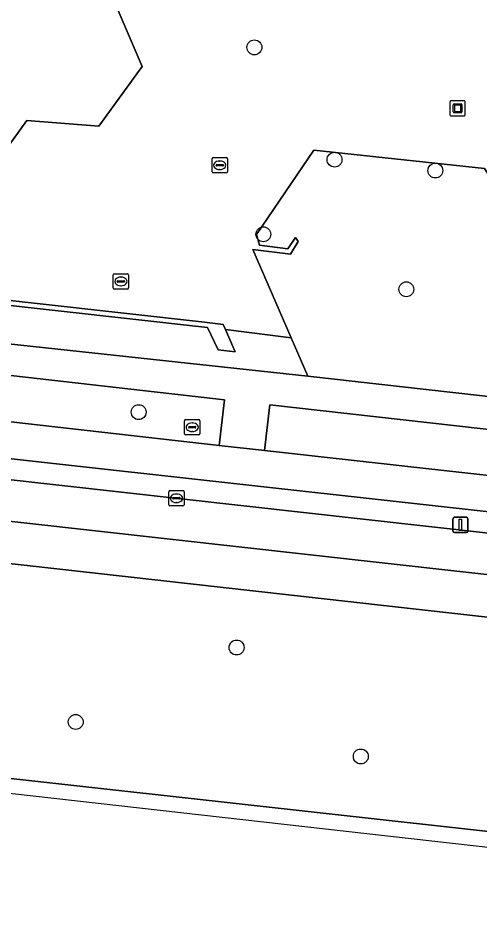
# Model space of a CAD drawing. Extents: x 162026 to 163502, y 387295 to 388169.
# Drawn here: x 162244.2 to 162274.5, y 387397 to 387456.7 of the extents above; entities that cross this region are included whole.
import ezdxf

# ---------------------------------------------------------------- set-up
doc = ezdxf.new("R2010")
doc.units = 0
for name, color, linetype in [('IMGEO_Berm_groen', 7, 'Continuous'), ('IMGEO_Boom', 7, 'Continuous'), ('IMGEO_Fietspad_gesloten', 7, 'Continuous'), ('IMGEO_Kolk', 7, 'Continuous'), ('IMGEO_Kunstobject', 7, 'Continuous'), ('IMGEO_Lichtmast', 7, 'Continuous'), ('IMGEO_Muur', 7, 'Continuous'), ('IMGEO_Pand', 7, 'Continuous'), ('IMGEO_Rijbaan_lokaal_gesloten', 7, 'Continuous'), ('IMGEO_Rioolput', 7, 'Continuous'), ('IMGEO_Verkeerseiland_groen', 7, 'Continuous'), ('IMGEO_Verkeerseiland_open', 7, 'Continuous'), ('IMGEO_Voetpad_open', 7, 'Continuous')]:
    doc.layers.add(name, color=color, linetype=linetype)

msp = doc.modelspace()

# ---------------------------------------------------------------- linework, layer by layer
at = {"layer": 'IMGEO_Berm_groen'}
msp.add_lwpolyline([(162215.56, 387433.64), (162218.416, 387433.043), (162257.342, 387428.622), (162257.686, 387431.621), (162220.967, 387435.797)], dxfattribs=at)
msp.add_lwpolyline([(162260.667, 387431.287), (162260.33, 387428.284), (162295.656, 387424.353), (162313.692, 387422.346), (162329.001, 387420.783), (162329.354, 387423.577)], close=True, dxfattribs=at)
at = {"layer": 'IMGEO_Boom'}
for centre in [(162259.662, 387454.747), (162264.92, 387447.379), (162271.537, 387446.667), (162260.247, 387442.482), (162269.635, 387438.874), (162252.062, 387430.811), (162258.489, 387415.365), (162247.928, 387410.479), (162266.646, 387408.214)]:
    msp.add_circle(centre, 0.489, dxfattribs=at)
at = {"layer": 'IMGEO_Fietspad_gesloten'}
msp.add_lwpolyline([(162218.44, 387430.671), (162232.83, 387428.951), (162295.396, 387422.021), (162295.656, 387424.353), (162260.33, 387428.284), (162257.342, 387428.622), (162218.416, 387433.043), (162215.56, 387433.64)], dxfattribs=at)
at = {"layer": 'IMGEO_Kolk'}
for p, q in [((162256.882, 387446.585), (162256.882, 387447.437)), ((162256.957, 387447.511), (162257.809, 387447.511)), ((162257.883, 387447.437), (162257.883, 387446.585)), ((162257.141, 387447.005), (162257.141, 387447.017)), ((162257.579, 387446.968), (162257.181, 387446.968)), ((162257.184, 387447.054), (162257.582, 387447.054)), ((162257.37, 387447.291), (162257.395, 387447.291)), ((162257.625, 387447.017), (162257.625, 387447.005)), ((162257.809, 387446.511), (162256.957, 387446.511)), ((162257.393, 387446.731), (162257.368, 387446.731)), ((162250.395, 387438.964), (162250.395, 387439.816)), ((162250.47, 387439.89), (162251.322, 387439.89)), ((162250.883, 387439.67), (162250.908, 387439.67)), ((162251.396, 387439.816), (162251.396, 387438.964)), ((162250.654, 387439.384), (162250.654, 387439.396)), ((162251.092, 387439.347), (162250.694, 387439.347)), ((162250.697, 387439.433), (162251.095, 387439.433)), ((162250.906, 387439.11), (162250.881, 387439.11)), ((162251.138, 387439.396), (162251.138, 387439.384)), ((162251.322, 387438.89), (162250.47, 387438.89)), ((162254.039, 387424.733), (162254.039, 387425.585)), ((162254.114, 387425.659), (162254.966, 387425.659)), ((162254.527, 387425.439), (162254.552, 387425.439)), ((162255.04, 387425.585), (162255.04, 387424.733)), ((162254.298, 387425.153), (162254.298, 387425.165)), ((162254.736, 387425.116), (162254.338, 387425.116)), ((162254.341, 387425.202), (162254.739, 387425.202)), ((162254.55, 387424.879), (162254.525, 387424.879)), ((162254.782, 387425.165), (162254.782, 387425.153)), ((162254.966, 387424.659), (162254.114, 387424.659))]:
    msp.add_line(p, q, dxfattribs=at)
for points in [[(162256.882, 387446.585), (162256.882, 387447.437)], [(162256.957, 387447.511), (162257.809, 387447.511)], [(162257.883, 387447.437), (162257.883, 387446.585)], [(162257.809, 387446.511), (162256.957, 387446.511)], [(162250.395, 387438.964), (162250.395, 387439.816)], [(162250.47, 387439.89), (162251.322, 387439.89)], [(162251.396, 387439.816), (162251.396, 387438.964)], [(162251.322, 387438.89), (162250.47, 387438.89)], [(162254.039, 387424.733), (162254.039, 387425.585)], [(162254.114, 387425.659), (162254.966, 387425.659)], [(162255.04, 387425.585), (162255.04, 387424.733)], [(162254.966, 387424.659), (162254.114, 387424.659)]]:
    msp.add_lwpolyline(points, dxfattribs=at)
for centre, radius, start, end in [((162256.959, 387447.435), 0.0765, 91.55205, 178.44795), ((162256.959, 387447.435), 0.0765, 91.55205, 178.44795), ((162257.807, 387447.435), 0.0765, 1.55205, 88.44795), ((162257.807, 387447.435), 0.0765, 1.55205, 88.44795), ((162257.181, 387447.014), 0.0403, 85.87752, 175.75265), ((162257.178, 387447.004), 0.0366, 178.93798, 274.71019), ((162257.582, 387447.011), 0.043, 264.86636, 352.45326), ((162257.586, 387447.016), 0.0386, 1.73085, 96.63898), ((162256.959, 387446.587), 0.0765, 181.55205, 268.44795), ((162256.959, 387446.587), 0.0765, 181.55205, 268.44795), ((162257.807, 387446.587), 0.0765, 271.55205, 358.44795), ((162257.807, 387446.587), 0.0765, 271.55205, 358.44795), ((162250.472, 387439.814), 0.0765, 91.55205, 178.44795), ((162250.472, 387439.814), 0.0765, 91.55205, 178.44795), ((162251.32, 387439.814), 0.0765, 1.55205, 88.44795), ((162251.32, 387439.814), 0.0765, 1.55205, 88.44795), ((162250.694, 387439.393), 0.0403, 85.87752, 175.75265), ((162250.691, 387439.383), 0.0366, 178.93798, 274.71019), ((162251.095, 387439.39), 0.043, 264.86636, 352.45326), ((162251.099, 387439.395), 0.0386, 1.73085, 96.63898), ((162250.472, 387438.966), 0.0765, 181.55205, 268.44795), ((162250.472, 387438.966), 0.0765, 181.55205, 268.44795), ((162251.32, 387438.966), 0.0765, 271.55205, 358.44795), ((162251.32, 387438.966), 0.0765, 271.55205, 358.44795), ((162254.116, 387425.583), 0.0765, 91.55205, 178.44795), ((162254.116, 387425.583), 0.0765, 91.55205, 178.44795), ((162254.964, 387425.583), 0.0765, 1.55205, 88.44795), ((162254.964, 387425.583), 0.0765, 1.55205, 88.44795), ((162254.116, 387424.735), 0.0765, 181.55205, 268.44795), ((162254.116, 387424.735), 0.0765, 181.55205, 268.44795), ((162254.338, 387425.162), 0.0403, 85.87752, 175.75265), ((162254.335, 387425.152), 0.0366, 178.93798, 274.71019), ((162254.739, 387425.159), 0.043, 264.86636, 352.45326), ((162254.743, 387425.164), 0.0386, 1.73085, 96.63898), ((162254.964, 387424.735), 0.0765, 271.55205, 358.44795), ((162254.964, 387424.735), 0.0765, 271.55205, 358.44795)]:
    msp.add_arc(centre, radius, start, end, dxfattribs=at)
for centre, major_axis, ratio, start_param, end_param in [((162257.369, 387447.011), (-0.387, 0.002), 0.722429, 4.712389, 7.853982), ((162257.394, 387447.011), (-0.39, 0.002), 0.717154, 1.570796, 4.712389), ((162250.882, 387439.39), (-0.387, 0.002), 0.722429, 4.712389, 7.853982), ((162250.907, 387439.39), (-0.39, 0.002), 0.717154, 1.570796, 4.712389), ((162254.526, 387425.159), (-0.387, 0.002), 0.722429, 4.712389, 7.853982), ((162254.551, 387425.159), (-0.39, 0.002), 0.717154, 1.570796, 4.712389)]:
    msp.add_ellipse(centre, major_axis=major_axis, ratio=ratio, start_param=start_param, end_param=end_param, dxfattribs=at)
at = {"layer": 'IMGEO_Kunstobject'}
for p, q in [((162272.499, 387451.163), (162272.499, 387450.322)), ((162272.499, 387451.163), (162272.499, 387450.322)), ((162273.415, 387451.247), (162272.574, 387451.247)), ((162273.415, 387451.247), (162272.574, 387451.247)), ((162272.713, 387450.511), (162272.713, 387450.985)), ((162272.763, 387451.035), (162273.237, 387451.035)), ((162273.187, 387450.955), (162272.813, 387450.955)), ((162273.287, 387450.985), (162273.287, 387450.511)), ((162273.499, 387450.331), (162273.499, 387451.172)), ((162273.499, 387450.331), (162273.499, 387451.172)), ((162273.237, 387450.461), (162272.763, 387450.461)), ((162272.793, 387450.935), (162272.793, 387450.561)), ((162272.813, 387450.541), (162273.187, 387450.541)), ((162273.207, 387450.561), (162273.207, 387450.935)), ((162272.583, 387450.247), (162273.424, 387450.247)), ((162272.583, 387450.247), (162273.424, 387450.247))]:
    msp.add_line(p, q, dxfattribs=at)
for centre, radius, start, end in [((162272.577, 387451.169), 0.0779, 92.4484, 184.28452), ((162272.577, 387451.169), 0.0779, 92.4484, 184.28452), ((162272.763, 387450.985), 0.05, 90, 180), ((162272.813, 387450.935), 0.02, 90, 180), ((162273.187, 387450.935), 0.02, 360, 90), ((162273.237, 387450.985), 0.05, 360, 90), ((162273.421, 387451.169), 0.0779, 2.4484, 94.28452), ((162273.421, 387451.169), 0.0779, 2.4484, 94.28452), ((162272.763, 387450.511), 0.05, 180, 270), ((162272.813, 387450.561), 0.02, 180, 270), ((162273.187, 387450.561), 0.02, 270, 0), ((162273.237, 387450.511), 0.05, 270, 0), ((162272.577, 387450.325), 0.0779, 182.4484, 274.28452), ((162272.577, 387450.325), 0.0779, 182.4484, 274.28452), ((162273.421, 387450.325), 0.0779, 272.4484, 4.28452), ((162273.421, 387450.325), 0.0779, 272.4484, 4.28452)]:
    msp.add_arc(centre, radius, start, end, dxfattribs=at)
at = {"layer": 'IMGEO_Lichtmast'}
for p, q in [((162272.693, 387423.009), (162272.693, 387423.809)), ((162272.693, 387423.809), (162272.693, 387423.009)), ((162272.793, 387423.909), (162273.583, 387423.909)), ((162273.583, 387423.909), (162272.793, 387423.909)), ((162273.683, 387423.809), (162273.683, 387423.009)), ((162273.683, 387423.009), (162273.683, 387423.809)), ((162273.583, 387422.909), (162272.793, 387422.909)), ((162272.793, 387422.909), (162273.583, 387422.909))]:
    msp.add_line(p, q, dxfattribs=at)
msp.add_lwpolyline([(162273.113, 387423.784), (162273.263, 387423.784), (162273.263, 387423.034), (162273.113, 387423.034), (162273.113, 387423.784)], dxfattribs=at)
for centre, start, end in [((162272.793, 387423.809), 90, 180), ((162272.793, 387423.809), 90, 180), ((162273.583, 387423.809), 0, 90), ((162273.583, 387423.809), 360, 90), ((162272.793, 387423.009), 180, 270), ((162272.793, 387423.009), 180, 270), ((162273.583, 387423.009), 270, 0), ((162273.583, 387423.009), 270, 0)]:
    msp.add_arc(centre, 0.1, start, end, dxfattribs=at)
at = {"layer": 'IMGEO_Muur'}
msp.add_lwpolyline([(162210.221, 387461.801), (162212.136, 387461.606), (162212.17, 387461.941), (162209.946, 387462.167), (162207.357, 387441.991), (162207.558, 387441.965), (162207.542, 387441.833), (162256.589, 387436.362), (162257.281, 387434.901), (162258.397, 387434.776), (162257.76, 387436.226), (162257.608, 387436.571), (162256.384, 387436.706), (162207.699, 387442.138)], close=True, dxfattribs=at)
at = {"layer": 'IMGEO_Pand'}
msp.add_lwpolyline([(162242.009, 387446.218), (162244.727, 387449.946), (162249.437, 387449.585), (162252.289, 387453.498), (162250.391, 387457.949), (162253.159, 387461.747), (162251.401, 387466.369), (162254.074, 387470.035), (162258.705, 387469.332), (162261.599, 387473.302), (162259.655, 387477.763), (162262.5, 387481.664), (162260.742, 387486.301), (162255.875, 387486.984), (162254.025, 387491.198), (162249.158, 387491.801), (162247.309, 387496.155), (162247.825, 387503.867), (162242.909, 387504.282)], dxfattribs=at)
at = {"layer": 'IMGEO_Rijbaan_lokaal_gesloten'}
for points in [[(162210.565, 387430.071), (162206.617, 387430.521), (162201.414, 387431.138), (162183.608, 387433.186), (162116.314, 387440.645), (162098.953, 387442.66), (162098.932, 387442.459), (162098.611, 387439.619), (162102.254, 387439.258), (162114.714, 387437.842), (162183.549, 387430.393), (162220.386, 387426.232), (162277.847, 387419.821), (162298.401, 387417.501)], [(162298.401, 387417.501), (162277.847, 387419.821), (162220.386, 387426.232), (162183.549, 387430.393), (162114.714, 387437.842)], [(162111.502, 387435.204), (162171.793, 387428.67), (162175.009, 387428.07), (162179.938, 387427.529), (162180.481, 387427.447), (162182.204, 387427.695), (162198.842, 387425.939), (162201.988, 387425.577), (162205.981, 387425.06), (162206.042, 387425.054), (162210.004, 387424.649), (162281.393, 387416.628), (162286.334, 387415.81), (162323.247, 387408.629), (162323.614, 387413.252), (162313.176, 387416.238)], [(162295.377, 387420.586), (162295.212, 387420.616), (162210.565, 387430.071)], [(162096.771, 387421.253), (162141.573, 387416.6), (162155.241, 387415.181), (162202.411, 387410.194), (162236.962, 387406.541), (162321.901, 387396.97), (162322.126, 387398.89), (162278.96, 387402.864), (162208.341, 387410.68), (162204.454, 387411.152), (162200.361, 387411.584), (162177.353, 387414.082), (162176.732, 387414.2), (162106.28, 387422.081)]]:
    msp.add_lwpolyline(points, dxfattribs=at)
at = {"layer": 'IMGEO_Rioolput'}
for p, q in [((162255.076, 387429.394), (162255.076, 387430.246)), ((162255.151, 387430.32), (162256.003, 387430.32)), ((162255.564, 387430.1), (162255.589, 387430.1)), ((162256.077, 387430.246), (162256.077, 387429.394)), ((162255.335, 387429.814), (162255.335, 387429.826)), ((162255.773, 387429.777), (162255.375, 387429.777)), ((162255.378, 387429.863), (162255.776, 387429.863)), ((162255.587, 387429.54), (162255.562, 387429.54)), ((162255.819, 387429.826), (162255.819, 387429.814)), ((162256.003, 387429.32), (162255.151, 387429.32))]:
    msp.add_line(p, q, dxfattribs=at)
for points in [[(162255.076, 387429.394), (162255.076, 387430.246)], [(162255.151, 387430.32), (162256.003, 387430.32)], [(162256.077, 387430.246), (162256.077, 387429.394)], [(162256.003, 387429.32), (162255.151, 387429.32)]]:
    msp.add_lwpolyline(points, dxfattribs=at)
for centre, radius, start, end in [((162255.153, 387430.244), 0.0765, 91.55205, 178.44795), ((162255.153, 387430.244), 0.0765, 91.55205, 178.44795), ((162256.001, 387430.244), 0.0765, 1.55205, 88.44795), ((162256.001, 387430.244), 0.0765, 1.55205, 88.44795), ((162255.375, 387429.823), 0.0403, 85.87752, 175.75265), ((162255.372, 387429.813), 0.0366, 178.93798, 274.71019), ((162255.776, 387429.82), 0.043, 264.86636, 352.45326), ((162255.78, 387429.825), 0.0386, 1.73085, 96.63898), ((162255.153, 387429.396), 0.0765, 181.55205, 268.44795), ((162255.153, 387429.396), 0.0765, 181.55205, 268.44795), ((162256.001, 387429.396), 0.0765, 271.55205, 358.44795), ((162256.001, 387429.396), 0.0765, 271.55205, 358.44795)]:
    msp.add_arc(centre, radius, start, end, dxfattribs=at)
for centre, major_axis, ratio, start_param, end_param in [((162255.563, 387429.82), (-0.387, 0.002), 0.722429, 4.712389, 7.853982), ((162255.588, 387429.82), (-0.39, 0.002), 0.717154, 1.570796, 4.712389)]:
    msp.add_ellipse(centre, major_axis=major_axis, ratio=ratio, start_param=start_param, end_param=end_param, dxfattribs=at)
at = {"layer": 'IMGEO_Verkeerseiland_groen'}
for points in [[(162286.334, 387415.81), (162281.393, 387416.628), (162210.004, 387424.649)], [(162208.341, 387410.68), (162278.96, 387402.864), (162322.126, 387398.89), (162322.228, 387398.884)]]:
    msp.add_lwpolyline(points, dxfattribs=at)
at = {"layer": 'IMGEO_Verkeerseiland_open'}
msp.add_lwpolyline([(162210.565, 387430.071), (162295.212, 387420.616), (162295.396, 387422.021), (162232.83, 387428.951), (162218.44, 387430.671)], dxfattribs=at)
at = {"layer": 'IMGEO_Voetpad_open'}
for points in [[(162242.909, 387504.282), (162247.825, 387503.867), (162247.309, 387496.155), (162249.158, 387491.801), (162254.025, 387491.198), (162255.875, 387486.984), (162260.742, 387486.301), (162262.5, 387481.664), (162259.655, 387477.763), (162261.599, 387473.302), (162258.705, 387469.332), (162254.074, 387470.035), (162251.401, 387466.369), (162253.159, 387461.747), (162250.391, 387457.949), (162252.289, 387453.498), (162249.437, 387449.585), (162244.727, 387449.946), (162242.009, 387446.218)], [(162207.699, 387442.138), (162256.384, 387436.706), (162257.608, 387436.571), (162257.76, 387436.226), (162262.078, 387435.683), (162259.551, 387441.487), (162262.029, 387441.178), (162262.539, 387442.015), (162262.354, 387442.277), (162261.86, 387441.529), (162260.001, 387441.765), (162259.805, 387442.476), (162263.554, 387448.013), (162274.777, 387446.8), (162276.089, 387444.735), (162281.615, 387444.026), (162281.39, 387444.641), (162276.25, 387445.225), (162275.158, 387447.108), (162283.066, 387457.648)], [(162338.712, 387424.373), (162335.062, 387425.067), (162334.017, 387425.187), (162314.806, 387427.36), (162314.58, 387427.386), (162309.216, 387427.99), (162263.167, 387433.177), (162207.232, 387439.213)], [(162199.3, 387435.802), (162199.508, 387435.718), (162200.891, 387435.635), (162210.591, 387434.524), (162210.867, 387436.961), (162219.785, 387435.943), (162219.653, 387434.899), (162220.862, 387434.744), (162220.967, 387435.797), (162257.686, 387431.621), (162257.342, 387428.622), (162260.33, 387428.284), (162260.667, 387431.287), (162329.354, 387423.577), (162329.001, 387420.783), (162332.873, 387420.356)]]:
    msp.add_lwpolyline(points, dxfattribs=at)
for points in [[(162309.216, 387427.99), (162309.556, 387430.088), (162309.225, 387430.142), (162308.956, 387428.504), (162285.554, 387431.152), (162289.6, 387436.605), (162284.111, 387437.204), (162281.615, 387444.026), (162276.089, 387444.735), (162274.777, 387446.8), (162263.554, 387448.013), (162259.805, 387442.476), (162260.001, 387441.765), (162261.86, 387441.529), (162262.354, 387442.277), (162262.539, 387442.015), (162262.029, 387441.178), (162259.551, 387441.487), (162262.078, 387435.683), (162263.167, 387433.177)], [(162207.542, 387441.833), (162207.232, 387439.213), (162263.167, 387433.177), (162262.078, 387435.683), (162257.76, 387436.226), (162258.397, 387434.776), (162257.281, 387434.901), (162256.589, 387436.362)]]:
    msp.add_lwpolyline(points, close=True, dxfattribs=at)

doc.saveas('drawing.dxf')
